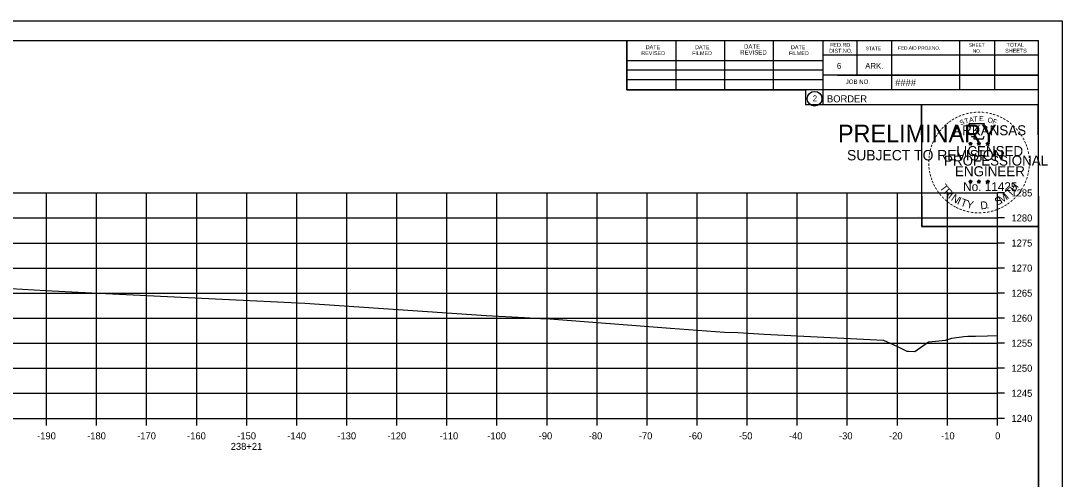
# Model space of a CAD drawing. Extents: x -70 to 701944, y -4 to 666871.
# Drawn here: x 678079.7 to 678287.8, y 652512.7 to 652604.2 of the extents above; entities that cross this region are included whole.
import ezdxf

# ---------------------------------------------------------------- set-up
doc = ezdxf.new("R2010")
doc.units = 0
for name, color, linetype in [('R_Axis', 7, 'Continuous'), ('R_Axis Annot', 7, 'Continuous'), ('R_Border', 7, 'Continuous'), ('R_Border PE', 7, 'Continuous'), ('R_Border Prem', 7, 'Continuous'), ('R_Exist Surface', 7, 'Continuous'), ('R_Grid', 7, 'Continuous'), ('R_No Plot', 7, 'Continuous')]:
    doc.layers.add(name, color=color, linetype=linetype)

msp = doc.modelspace()

# ---------------------------------------------------------------- linework, layer by layer
at = {"layer": 'R_Axis'}
for p, q in [((678274.82, 652524.83), (678274.82, 652569.83)), ((678276.22, 652569.83), (678274.82, 652569.83)), ((678276.22, 652564.83), (678274.82, 652564.83)), ((678276.22, 652559.83), (678274.82, 652559.83)), ((678276.22, 652554.83), (678274.82, 652554.83)), ((678276.22, 652549.83), (678274.82, 652549.83)), ((678276.22, 652544.83), (678274.82, 652544.83)), ((678276.22, 652539.83), (678274.82, 652539.83)), ((678276.22, 652534.83), (678274.82, 652534.83)), ((678276.22, 652529.83), (678274.82, 652529.83)), ((677974.82, 652524.83), (678274.82, 652524.83)), ((678084.82, 652523.43), (678084.82, 652524.83)), ((678094.82, 652523.43), (678094.82, 652524.83)), ((678104.82, 652523.43), (678104.82, 652524.83)), ((678114.82, 652523.43), (678114.82, 652524.83)), ((678124.82, 652523.43), (678124.82, 652524.83)), ((678134.82, 652523.43), (678134.82, 652524.83)), ((678144.82, 652523.43), (678144.82, 652524.83)), ((678154.82, 652523.43), (678154.82, 652524.83)), ((678164.82, 652523.43), (678164.82, 652524.83)), ((678174.82, 652523.43), (678174.82, 652524.83)), ((678184.82, 652523.43), (678184.82, 652524.83)), ((678194.82, 652523.43), (678194.82, 652524.83)), ((678204.82, 652523.43), (678204.82, 652524.83)), ((678214.82, 652523.43), (678214.82, 652524.83)), ((678224.82, 652523.43), (678224.82, 652524.83)), ((678234.82, 652523.43), (678234.82, 652524.83)), ((678244.82, 652523.43), (678244.82, 652524.83)), ((678254.82, 652523.43), (678254.82, 652524.83)), ((678264.82, 652523.43), (678264.82, 652524.83)), ((678274.82, 652523.43), (678274.82, 652524.83)), ((678276.22, 652524.83), (678274.82, 652524.83))]:
    msp.add_line(p, q, dxfattribs=at)
at = {"layer": 'R_Border'}
for p, q in [((677966.82, 652600.29), (678283, 652600.29)), ((678119.34, 652600.03), (678119.34, 652600.03)), ((678119.34, 652600.03), (678119.34, 652600.03)), ((678200.74, 652590.41), (678200.74, 652600.29)), ((678210.6, 652590.41), (678210.6, 652600.09)), ((678220.36, 652590.41), (678220.36, 652600.09)), ((678230.04, 652590.41), (678230.04, 652600.09)), ((678239.9, 652600.29), (678239.9, 652587.49)), ((678246.74, 652600.29), (678246.74, 652593.35)), ((678253.68, 652600.29), (678253.68, 652590.41)), ((678267.26, 652600.29), (678267.26, 652590.41)), ((678274.2, 652600.29), (678274.2, 652590.41)), ((678283, 652394.83), (678283, 652600.29)), ((678283, 652597.35), (678239.9, 652597.35)), ((678283, 652597.37), (678283, 652597.37)), ((678200.74, 652596.27), (678239.9, 652596.27)), ((678200.74, 652594.41), (678239.9, 652594.41)), ((678283, 652593.35), (678239.9, 652593.35)), ((678242.86, 652593.35), (678283, 652593.35)), ((678200.74, 652590.41), (678200.74, 652592.47)), ((678200.74, 652592.47), (678239.9, 652592.47)), ((678283, 652590.41), (678200.74, 652590.41)), ((678239.9, 652587.49), (678283, 652587.49))]:
    msp.add_line(p, q, dxfattribs=at)
msp.add_circle((678238.29, 652588.63), 1.47, dxfattribs=at)
at = {"layer": 'R_Border PE'}
for p, q in [((678269.09, 652579.75), (678269.43, 652579.64)), ((678269.09, 652579.75), (678269.34, 652579.7)), ((678269.09, 652579.75), (678269.32, 652579.63)), ((678269.22, 652579.34), (678269.43, 652579.64)), ((678269.22, 652579.34), (678269.34, 652579.59)), ((678269.22, 652579.34), (678269.43, 652579.56)), ((678269.43, 652580), (678269.39, 652579.75)), ((678269.43, 652579.64), (678269.43, 652580)), ((678269.43, 652580), (678269.48, 652579.75)), ((678269.78, 652579.75), (678269.43, 652579.64)), ((678269.65, 652579.34), (678269.43, 652579.64)), ((678269.65, 652579.34), (678269.43, 652579.56)), ((678269.78, 652579.75), (678269.5, 652579.7)), ((678269.65, 652579.34), (678269.51, 652579.63)), ((678269.78, 652579.75), (678269.58, 652579.65)), ((678270.76, 652579.75), (678271.1, 652579.64)), ((678270.76, 652579.75), (678271.01, 652579.7)), ((678270.76, 652579.75), (678270.99, 652579.63)), ((678270.89, 652579.34), (678271.1, 652579.64)), ((678270.89, 652579.34), (678271.01, 652579.59)), ((678270.89, 652579.34), (678271.1, 652579.56)), ((678271.1, 652580), (678271.06, 652579.75)), ((678271.1, 652579.64), (678271.1, 652580)), ((678271.1, 652580), (678271.15, 652579.75)), ((678271.45, 652579.75), (678271.1, 652579.64)), ((678271.32, 652579.34), (678271.1, 652579.64)), ((678271.32, 652579.34), (678271.1, 652579.56)), ((678271.45, 652579.75), (678271.17, 652579.7)), ((678271.32, 652579.34), (678271.18, 652579.63)), ((678271.45, 652579.75), (678271.25, 652579.65)), ((678272.52, 652579.74), (678272.87, 652579.63)), ((678272.52, 652579.74), (678272.77, 652579.69)), ((678272.52, 652579.74), (678272.76, 652579.62)), ((678272.65, 652579.33), (678272.87, 652579.63)), ((678272.65, 652579.33), (678272.78, 652579.57)), ((678272.65, 652579.33), (678272.87, 652579.55)), ((678272.87, 652579.99), (678272.83, 652579.74)), ((678272.87, 652579.63), (678272.87, 652579.99)), ((678272.87, 652579.99), (678272.92, 652579.74)), ((678273.22, 652579.74), (678272.87, 652579.63)), ((678273.08, 652579.33), (678272.87, 652579.63)), ((678273.08, 652579.33), (678272.87, 652579.54)), ((678273.22, 652579.74), (678272.93, 652579.69)), ((678273.08, 652579.33), (678272.94, 652579.62)), ((678273.22, 652579.74), (678273.01, 652579.64)), ((678269.08, 652572.18), (678269.43, 652572.07)), ((678269.08, 652572.18), (678269.33, 652572.13)), ((678269.08, 652572.18), (678269.32, 652572.05)), ((678269.21, 652571.77), (678269.43, 652572.07)), ((678269.21, 652571.77), (678269.34, 652572.01)), ((678269.21, 652571.77), (678269.43, 652571.99)), ((678269.43, 652572.43), (678269.39, 652572.18)), ((678269.43, 652572.07), (678269.43, 652572.43)), ((678269.43, 652572.43), (678269.48, 652572.18)), ((678269.78, 652572.18), (678269.43, 652572.07)), ((678269.64, 652571.77), (678269.43, 652572.07)), ((678269.64, 652571.77), (678269.43, 652571.98)), ((678269.78, 652572.18), (678269.49, 652572.13)), ((678269.64, 652571.77), (678269.51, 652572.06)), ((678269.78, 652572.18), (678269.57, 652572.07)), ((678270.75, 652572.18), (678271.1, 652572.07)), ((678270.75, 652572.18), (678271, 652572.13)), ((678270.75, 652572.18), (678270.99, 652572.05)), ((678270.88, 652571.77), (678271.1, 652572.07)), ((678270.88, 652571.77), (678271.01, 652572.01)), ((678270.88, 652571.77), (678271.1, 652571.99)), ((678271.1, 652572.43), (678271.06, 652572.18)), ((678271.1, 652572.07), (678271.1, 652572.43)), ((678271.1, 652572.43), (678271.15, 652572.18)), ((678271.45, 652572.18), (678271.1, 652572.07)), ((678271.31, 652571.77), (678271.1, 652572.07)), ((678271.31, 652571.77), (678271.1, 652571.98)), ((678271.45, 652572.18), (678271.16, 652572.13)), ((678271.31, 652571.77), (678271.18, 652572.06)), ((678271.45, 652572.18), (678271.24, 652572.07)), ((678272.52, 652572.17), (678272.87, 652572.06)), ((678272.52, 652572.17), (678272.77, 652572.12)), ((678272.52, 652572.17), (678272.75, 652572.04)), ((678272.65, 652571.76), (678272.87, 652572.06)), ((678272.65, 652571.76), (678272.78, 652572)), ((678272.65, 652571.76), (678272.86, 652571.98)), ((678272.87, 652572.42), (678272.83, 652572.17)), ((678273.08, 652571.76), (678272.86, 652571.97)), ((678272.87, 652572.06), (678272.87, 652572.42)), ((678272.87, 652572.42), (678272.92, 652572.17)), ((678273.21, 652572.17), (678272.87, 652572.06)), ((678273.08, 652571.76), (678272.87, 652572.06)), ((678273.21, 652572.17), (678272.93, 652572.12)), ((678273.08, 652571.76), (678272.94, 652572.05)), ((678273.21, 652572.17), (678273.01, 652572.06))]:
    msp.add_line(p, q, dxfattribs=at)
for points in [[(678269.13, 652583.63), (678269.4, 652582.8)], [(678272.64, 652582.71), (678272.78, 652582.99), (678272.09, 652582.97), (678272.24, 652583.63), (678269.13, 652583.63)], [(678269.62, 652581.2), (678269.62, 652581.12), (678270.18, 652581.1), (678270.13, 652580.63), (678272, 652580.63), (678272.2, 652581.16)], [(678269.43, 652580), (678269.65, 652579.34), (678269.09, 652579.75), (678269.78, 652579.75), (678269.22, 652579.34), (678269.43, 652580)], [(678271.1, 652580), (678271.32, 652579.34), (678270.76, 652579.75), (678271.45, 652579.75), (678270.89, 652579.34), (678271.1, 652580)], [(678272.87, 652579.99), (678273.08, 652579.33), (678272.52, 652579.74), (678273.22, 652579.74), (678272.65, 652579.33), (678272.87, 652579.99)], [(678269.43, 652572.43), (678269.64, 652571.77), (678269.08, 652572.18), (678269.78, 652572.18), (678269.21, 652571.77), (678269.43, 652572.43)], [(678271.1, 652572.43), (678271.31, 652571.77), (678270.75, 652572.18), (678271.45, 652572.18), (678270.88, 652571.77), (678271.1, 652572.43)], [(678272.87, 652572.42), (678273.08, 652571.76), (678272.52, 652572.17), (678273.21, 652572.17), (678272.65, 652571.76), (678272.87, 652572.42)]]:
    msp.add_lwpolyline(points, dxfattribs=at)
for centre, radius in [((678269.43, 652579.64), 0.172), ((678269.43, 652579.64), 0.145), ((678269.43, 652579.64), 0.116), ((678269.43, 652579.64), 0.0991), ((678269.43, 652579.64), 0.0747), ((678269.43, 652579.64), 0.0495), ((678269.43, 652579.64), 0.0296), ((678271.1, 652579.64), 0.172), ((678271.1, 652579.64), 0.145), ((678271.1, 652579.64), 0.116), ((678271.1, 652579.64), 0.0991), ((678271.1, 652579.64), 0.0747), ((678271.1, 652579.64), 0.0495), ((678271.1, 652579.64), 0.0296), ((678272.87, 652579.63), 0.172), ((678272.87, 652579.63), 0.145), ((678272.87, 652579.63), 0.116), ((678272.87, 652579.63), 0.0991), ((678272.87, 652579.63), 0.0747), ((678272.87, 652579.63), 0.0495), ((678272.87, 652579.63), 0.0296), ((678269.43, 652572.06), 0.172), ((678269.43, 652572.06), 0.145), ((678269.43, 652572.06), 0.116), ((678269.43, 652572.06), 0.0991), ((678269.43, 652572.06), 0.0747), ((678269.43, 652572.06), 0.0495), ((678269.43, 652572.06), 0.0296), ((678271.1, 652572.06), 0.172), ((678271.1, 652572.06), 0.145), ((678271.1, 652572.06), 0.116), ((678271.1, 652572.06), 0.0991), ((678271.1, 652572.06), 0.0747), ((678271.1, 652572.06), 0.0495), ((678271.1, 652572.06), 0.0296), ((678272.87, 652572.05), 0.172), ((678272.87, 652572.05), 0.145), ((678272.87, 652572.05), 0.116), ((678272.87, 652572.05), 0.0991), ((678272.87, 652572.05), 0.0747), ((678272.87, 652572.05), 0.0495), ((678272.87, 652572.05), 0.0296)]:
    msp.add_circle(centre, radius, dxfattribs=at)
at = {"layer": 'R_Exist Surface'}
msp.add_lwpolyline([(678077.7, 652550.72), (678084.66, 652550.37), (678091.17, 652550.04), (678119.97, 652548.6), (678136.45, 652547.83), (678155.09, 652546.57), (678172.65, 652545.35), (678180.34, 652544.97), (678183.54, 652544.73), (678184.49, 652544.76), (678209.49, 652542.86), (678220.3, 652542.06), (678222.94, 652541.95), (678228.22, 652541.65), (678252.07, 652540.42), (678254.84, 652539.16), (678256.74, 652538.26), (678257.05, 652538.24), (678258.33, 652538.16), (678261.02, 652540.08), (678261.06, 652540.08), (678261.09, 652540.11), (678264.46, 652540.45), (678265.7, 652540.86), (678268.08, 652541.2), (678268.92, 652541.21), (678269.25, 652541.21), (678270.46, 652541.25), (678272.83, 652541.31), (678274.82, 652541.34)], dxfattribs=at)
at = {"layer": 'R_Grid'}
for p, q in [((677974.82, 652569.83), (678274.82, 652569.83)), ((678084.82, 652524.83), (678084.82, 652569.83)), ((678094.82, 652524.83), (678094.82, 652569.83)), ((678104.82, 652524.83), (678104.82, 652569.83)), ((678114.82, 652524.83), (678114.82, 652569.83)), ((678124.82, 652524.83), (678124.82, 652569.83)), ((678134.82, 652524.83), (678134.82, 652569.83)), ((678144.82, 652524.83), (678144.82, 652569.83)), ((678154.82, 652524.83), (678154.82, 652569.83)), ((678164.82, 652524.83), (678164.82, 652569.83)), ((678174.82, 652524.83), (678174.82, 652569.83)), ((678184.82, 652524.83), (678184.82, 652569.83)), ((678194.82, 652524.83), (678194.82, 652569.83)), ((678204.82, 652524.83), (678204.82, 652569.83)), ((678214.82, 652524.83), (678214.82, 652569.83)), ((678224.82, 652524.83), (678224.82, 652569.83)), ((678234.82, 652524.83), (678234.82, 652569.83)), ((678244.82, 652524.83), (678244.82, 652569.83)), ((678254.82, 652524.83), (678254.82, 652569.83)), ((678264.82, 652524.83), (678264.82, 652569.83)), ((678274.82, 652524.83), (678274.82, 652569.83)), ((677974.82, 652564.83), (678274.82, 652564.83)), ((677974.82, 652559.83), (678274.82, 652559.83)), ((677974.82, 652554.83), (678274.82, 652554.83)), ((677974.82, 652549.83), (678274.82, 652549.83)), ((677974.82, 652544.83), (678274.82, 652544.83)), ((677974.82, 652539.83), (678274.82, 652539.83)), ((677974.82, 652534.83), (678274.82, 652534.83)), ((677974.82, 652529.83), (678274.82, 652529.83)), ((677974.82, 652524.83), (678274.82, 652524.83))]:
    msp.add_line(p, q, dxfattribs=at)
at = {"layer": 'R_No Plot'}
for p, q in [((677954.42, 652604.19), (678287.75, 652604.19)), ((678259.04, 652565.04), (678259.04, 652565.04))]:
    msp.add_line(p, q, dxfattribs=at)
for points in [[(677954.41, 652604.19), (678287.75, 652604.19), (678287.75, 652390.85), (677954.41, 652390.85)], [(678200.74, 652600.29), (678200.74, 652590.41), (678236.47, 652590.41), (678236.47, 652587.49), (678259.67, 652587.49), (678259.67, 652563.16), (678283, 652563.16), (678283, 652394.83), (677966.82, 652394.83), (677966.82, 652600.29)], [(678259.67, 652587.49), (678282.88, 652587.49), (678283, 652563.16), (678259.79, 652563.16)]]:
    msp.add_lwpolyline(points, close=True, dxfattribs=at)

# ---------------------------------------------------------------- texts
at = {"layer": 'R_Axis Annot'}
for s, p in [('1285', (678277.62, 652569.13)), ('1280', (678277.62, 652564.13)), ('1275', (678277.62, 652559.13)), ('1270', (678277.62, 652554.13)), ('1265', (678277.62, 652549.13)), ('1260', (678277.62, 652544.13)), ('1255', (678277.62, 652539.13)), ('1250', (678277.62, 652534.13)), ('1245', (678277.62, 652529.13)), ('1240', (678277.62, 652524.13)), ('-190', (678082.93, 652520.63)), ('-180', (678092.93, 652520.63)), ('-170', (678102.93, 652520.63)), ('-160', (678112.9, 652520.63)), ('-150', (678122.93, 652520.63)), ('-140', (678132.93, 652520.63)), ('-130', (678142.93, 652520.63)), ('-120', (678152.93, 652520.63)), ('-110', (678163.33, 652520.63)), ('-100', (678172.88, 652520.63)), ('-90', (678183.16, 652520.63)), ('-80', (678193.16, 652520.63)), ('-70', (678203.16, 652520.63)), ('-60', (678213.13, 652520.63)), ('-50', (678223.16, 652520.63)), ('-40', (678233.16, 652520.63)), ('-30', (678243.16, 652520.63)), ('-20', (678253.16, 652520.63)), ('-10', (678263.56, 652520.63)), ('0', (678274.36, 652520.63)), ('238+21', (678121.62, 652518.53))]:
    msp.add_text(s, height=1.4, dxfattribs=at).set_placement(p)
at = {"layer": 'R_Border'}
for s, height, p in [('DATE', 0.782, (678204.54, 652598.53)), ('DATE', 0.782, (678214.4, 652598.53)), ('DATE', 0.879, (678224.18, 652598.63)), ('DATE', 0.782, (678233.56, 652598.53)), ('FED.RD.', 0.782, (678241.38, 652599.01)), ('STATE', 0.684, (678248.5, 652598.33)), ('FED.AID PROJ.NO.', 0.684, (678254.96, 652598.43)), ('SHEET', 0.684, (678269.12, 652599.01)), ('TOTAL', 0.782, (678276.64, 652599.01)), ('REVISED', 0.782, (678203.66, 652597.35)), ('FILMED', 0.782, (678213.82, 652597.35)), ('REVISED', 0.879, (678223.4, 652597.45)), ('FILMED', 0.782, (678233.16, 652597.35)), ('DIST.NO.', 0.782, (678241.18, 652597.83)), ('NO.', 0.684, (678269.9, 652597.83)), ('SHEETS', 0.782, (678276.36, 652597.83)), ('6', 1.17, (678242.74, 652594.61)), ('ARK.', 1.172, (678248.4, 652594.61)), ('JOB NO.', 0.879, (678244.5, 652591.59)), ('####', 1.4, (678254.38, 652591.15)), ('2', 1.17, (678237.91, 652588.14)), ('BORDER', 1.4, (678240.76, 652587.92))]:
    msp.add_text(s, height=height, rotation=360, dxfattribs=at).set_placement(p)
at = {"layer": 'R_Border PE'}
for s, height, rotation, p in [('-', 1.6, 34.0636, (678266.01, 652583.8)), ('-', 1.6, 28.7918, (678266.61, 652584.17)), ('-', 1.6, 24.3072, (678267.24, 652584.49)), ('S', 1, 21.594, (678267.48, 652583.31)), ('-', 1.6, 19.1761, (678267.87, 652584.75)), ('T', 1, 16.4036, (678268.4, 652583.64)), ('-', 1.6, 13.6301, (678268.62, 652585)), ('A', 1, 11.2132, (678269.22, 652583.89)), ('-', 1.6, 10.2193, (678269.3, 652585.16)), ('T', 1, 6.0228, (678270.07, 652584.05)), ('-', 1.6, 5.8968, (678270.03, 652585.27)), ('-', 1.6, 0.1862, (678270.8, 652585.34)), ('E', 1, 0.8323, (678271.18, 652584.16)), ('-', 1.6, 357.743, (678271.53, 652585.33)), ('-', 1.6, 352.1617, (678272.27, 652585.27)), ('O', 1, 350.4515, (678272.78, 652583.95)), ('-', 1.6, 347.2049, (678272.99, 652585.16)), ('F', 1, 340.0707, (678273.73, 652583.73)), ('-', 1.6, 342.3362, (678273.62, 652585)), ('-', 1.6, 337.8551, (678274.36, 652584.78)), ('-', 1.6, 334.1211, (678274.99, 652584.51)), ('-', 1.6, 329.6409, (678275.57, 652584.22)), ('-', 1.6, 325.8627, (678276.21, 652583.86)), ('-', 1.6, 50.6142, (678263.67, 652581.64)), ('-', 1.6, 48.423, (678264.08, 652582.13)), ('-', 1.6, 42.9622, (678264.52, 652582.61)), ('-', 1.6, 38.9507, (678264.96, 652583.03)), ('-', 1.6, 36.2317, (678265.43, 652583.4)), ('ARKANSAS', 2, 360, (678265.98, 652581.34)), ('-', 1.6, 320.5297, (678276.82, 652583.44)), ('-', 1.6, 315.5786, (678277.42, 652582.95)), ('-', 1.6, 309.8797, (678277.99, 652582.4)), ('-', 1.6, 62.8713, (678262.62, 652579.94)), ('-', 1.6, 58.0706, (678262.93, 652580.55)), ('-', 1.6, 54.2325, (678263.26, 652581.08)), ('-', 1.6, 306.6522, (678278.52, 652581.8)), ('-', 1.4, 303.6753, (678279, 652581.23)), ('-', 1.6, 299.6684, (678279.32, 652580.62)), ('-', 1.6, 75.461, (678261.95, 652577.98)), ('-', 1.6, 72.3945, (678262.14, 652578.7)), ('-', 1.6, 67.7743, (678262.36, 652579.33)), ('LICENSED', 2, 360, (678266.58, 652577.19)), ('DWB', 0.01, 360, (678269.42, 652579.63)), ('DWB', 0.01, 360, (678271.09, 652579.63)), ('DWB', 0.01, 360, (678272.86, 652579.62)), ('-', 1.6, 294.6628, (678279.64, 652580.01)), ('-', 1.6, 290.5728, (678279.9, 652579.43)), ('-', 1.6, 285.1233, (678280.14, 652578.85)), ('-', 1.6, 280.5493, (678280.34, 652578.11)), ('-', 1.6, 89.0622, (678261.71, 652575.88)), ('-', 1.6, 85.1863, (678261.74, 652576.58)), ('-', 1.6, 81.2013, (678261.81, 652577.27)), ('PROFESSIONAL', 2, 360, (678264.15, 652575.29)), ('-', 1.6, 276.5962, (678280.5, 652577.34)), ('-', 1.6, 274.3301, (678280.56, 652576.62)), ('-', 1.6, 94.1959, (678261.75, 652575.15)), ('-', 1.6, 98.9479, (678261.82, 652574.48)), ('-', 1.6, 101.7149, (678261.96, 652573.75)), ('ENGINEER', 2, 360, (678266.34, 652573.16)), ('-', 1.6, 260.9953, (678280.5, 652574.67)), ('-', 1.6, 263.5172, (678280.57, 652575.32)), ('-', 1.6, 269.9407, (678280.59, 652575.99)), ('-', 1.6, 105.4578, (678262.12, 652573.16)), ('-', 1.6, 109.0874, (678262.33, 652572.53)), ('-', 1.6, 114.0643, (678262.59, 652571.93)), ('No. 11425', 1.757, 360, (678267.97, 652570.21)), ('DWB', 0.01, 360, (678269.42, 652572.06)), ('DWB', 0.01, 360, (678271.09, 652572.06)), ('DWB', 0.01, 360, (678272.85, 652572.05)), ('H', 1.54, 54.6088, (678278.31, 652569.94)), ('-', 1.6, 247.8887, (678279.99, 652572.6)), ('-', 1.6, 252.8681, (678280.21, 652573.27)), ('-', 1.6, 255.7626, (678280.39, 652573.99)), ('-', 1.6, 115.7289, (678262.89, 652571.31)), ('-', 1.6, 120.4471, (678263.25, 652570.73)), ('-', 1.6, 125.8934, (678263.65, 652570.16)), ('T', 1.54, 306.0406, (678263.19, 652570.9)), ('R', 1.54, 314.005, (678263.95, 652569.86)), ('I', 1.54, 321.9694, (678264.85, 652568.92)), ('I', 1.54, 42.1136, (678276.86, 652568.52)), ('T', 1.54, 46.6444, (678277.42, 652569)), ('-', 1.6, 233.8452, (678278.93, 652570.56)), ('-', 1.6, 239.0712, (678279.33, 652571.22)), ('-', 1.6, 244.6197, (678279.73, 652571.97)), ('-', 1.6, 130.7181, (678264.11, 652569.61)), ('-', 1.6, 134.2238, (678264.63, 652569.07)), ('-', 1.6, 138.9338, (678265.16, 652568.6)), ('-', 1.6, 144.6463, (678265.71, 652568.2)), ('N', 1.54, 326.5002, (678265.42, 652568.45)), ('I', 1.54, 335.3603, (678266.63, 652567.67)), ('T', 1.54, 339.8912, (678267.29, 652567.34)), ('Y', 1.54, 347.8556, (678268.51, 652566.89)), ('D', 1.54, 6.3969, (678271.49, 652566.53)), ('S', 1.54, 26.9312, (678274.74, 652567.27)), ('M', 1.54, 32.6563, (678275.58, 652567.67)), ('-', 1.6, 215.7363, (678276.95, 652568.45)), ('-', 1.6, 221.0851, (678277.5, 652568.93)), ('-', 1.6, 225.7653, (678278.02, 652569.43)), ('-', 1.6, 231.2538, (678278.5, 652570)), ('-', 1.6, 148.0898, (678266.27, 652567.83)), ('-', 1.6, 151.5704, (678266.85, 652567.5)), ('-', 1.6, 154.6002, (678267.37, 652567.25)), ('-', 1.6, 158.5612, (678268, 652567)), ('-', 1.6, 162.7983, (678268.68, 652566.79)), ('-', 1.6, 167.5555, (678269.4, 652566.62)), ('-', 1.6, 173.1155, (678270.17, 652566.51)), ('-', 1.6, 176.5183, (678270.92, 652566.46)), ('-', 1.6, 181.5918, (678271.66, 652566.48)), ('-', 1.6, 185.8167, (678272.47, 652566.56)), ('-', 1.6, 191.2858, (678273.21, 652566.69)), ('.', 1.54, 13.7642, (678272.68, 652566.66)), ('-', 1.6, 195.4743, (678273.94, 652566.89)), ('-', 1.6, 200.7184, (678274.61, 652567.13)), ('-', 1.6, 204.2516, (678275.23, 652567.4)), ('-', 1.6, 207.3568, (678275.86, 652567.72)), ('-', 1.6, 212.2491, (678276.42, 652568.07))]:
    msp.add_text(s, height=height, rotation=rotation, dxfattribs=at).set_placement(p)
at = {"layer": 'R_Border Prem'}
for s, height, p in [('PRELIMINARY', 3.5, (678242.95, 652579.96)), ('DWB', 0.01, (678243.7, 652581.81)), ('SUBJECT TO REVISION', 2.0751, (678244.76, 652576.33))]:
    msp.add_text(s, height=height, rotation=360, dxfattribs=at).set_placement(p)

doc.saveas('drawing.dxf')
